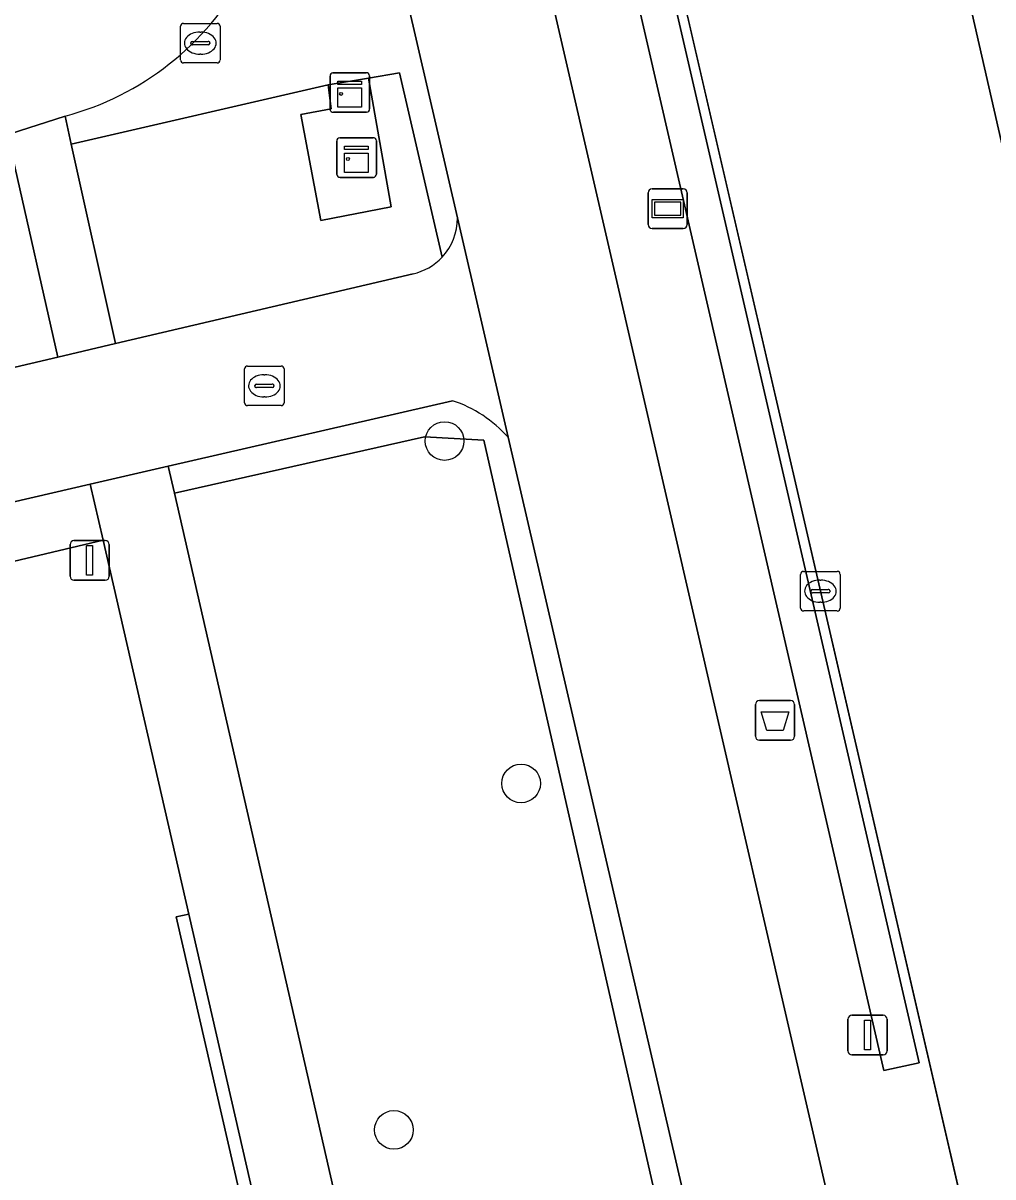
# Model space of a CAD drawing. Extents: x 156412 to 157779, y 382335 to 383768.
# Drawn here: x 156879.44 to 156903.96, y 383377.18 to 383406.35 of the extents above; entities that cross this region are included whole.
import ezdxf

# ---------------------------------------------------------------- set-up
doc = ezdxf.new("R2010")
doc.units = 0
for name, color, linetype in [('IMGEO_Afvalbak', 7, 'Continuous'), ('IMGEO_Berm_groen', 7, 'Continuous'), ('IMGEO_Boom', 7, 'Continuous'), ('IMGEO_Fietspad_gesloten', 7, 'Continuous'), ('IMGEO_Groenvoorziening', 7, 'Continuous'), ('IMGEO_Haag', 7, 'Continuous'), ('IMGEO_Kast', 7, 'Continuous'), ('IMGEO_Kolk', 7, 'Continuous'), ('IMGEO_Lichtmast', 7, 'Continuous'), ('IMGEO_Muur', 7, 'Continuous'), ('IMGEO_OVBaan_gesloten', 7, 'Continuous'), ('IMGEO_Reclamebord', 7, 'Continuous'), ('IMGEO_Rijbaan_lokaal_gesloten', 7, 'Continuous'), ('IMGEO_Rijbaan_lokaal_open', 7, 'Continuous'), ('IMGEO_Rioolput', 7, 'Continuous'), ('IMGEO_Terreindeel_open', 7, 'Continuous'), ('IMGEO_Voetpad_open', 7, 'Continuous')]:
    doc.layers.add(name, color=color, linetype=linetype)

msp = doc.modelspace()

# ---------------------------------------------------------------- linework, layer by layer
at = {"layer": 'IMGEO_Afvalbak'}
for p, q in [((156898.057, 383389.222), (156898.847, 383389.222)), ((156898.847, 383389.222), (156898.057, 383389.222)), ((156897.957, 383388.322), (156897.957, 383389.122)), ((156897.957, 383389.122), (156897.957, 383388.322)), ((156898.947, 383389.122), (156898.947, 383388.322)), ((156898.947, 383388.322), (156898.947, 383389.122)), ((156898.847, 383388.222), (156898.057, 383388.222)), ((156898.057, 383388.222), (156898.847, 383388.222))]:
    msp.add_line(p, q, dxfattribs=at)
msp.add_lwpolyline([(156898.1, 383388.936), (156898.804, 383388.936), (156898.655, 383388.466), (156898.249, 383388.466), (156898.1, 383388.936)], dxfattribs=at)
for centre, start, end in [((156898.057, 383389.122), 90, 180), ((156898.057, 383389.122), 90, 180), ((156898.847, 383389.122), 0, 90), ((156898.847, 383389.122), 360, 90), ((156898.057, 383388.322), 180, 270), ((156898.057, 383388.322), 180, 270), ((156898.847, 383388.322), 270, 0), ((156898.847, 383388.322), 270, 0)]:
    msp.add_arc(centre, 0.1, start, end, dxfattribs=at)
at = {"layer": 'IMGEO_Berm_groen'}
msp.add_lwpolyline([(156903.19, 383407.661), (156905.568, 383397.246), (156912.337, 383368.106), (156917.027, 383348.073), (156921.33, 383329.097), (156930.329, 383290.11), (156934.742, 383271.089), (156939.341, 383251.098), (156939.593, 383249.999), (156943.691, 383232.123), (156948.081, 383213.092), (156952.648, 383193.045)], dxfattribs=at)
at = {"layer": 'IMGEO_Boom'}
for centre in [(156890.097, 383395.784), (156892.032, 383387.129), (156888.816, 383378.371)]:
    msp.add_circle(centre, 0.489, dxfattribs=at)
at = {"layer": 'IMGEO_Fietspad_gesloten'}
msp.add_lwpolyline([(156909.949, 383332.845), (156900.514, 383373.541), (156895.227, 383396.458), (156890.632, 383416.374), (156887.151, 383415.566), (156890.422, 383401.425), (156891.704, 383395.882), (156903.833, 383343.549), (156904.994, 383338.546), (156905.923, 383334.515), (156909.008, 383321.122), (156911.67, 383309.566), (156925.393, 383250), (156932.709, 383218.226), (156937.468, 383197.57), (156940.9, 383198.361), (156936.125, 383219.122), (156929.018, 383250)], close=True, dxfattribs=at)
for points in [[(156891.704, 383395.882), (156890.422, 383401.425)], [(156889.304, 383400.011), (156881.779, 383398.247), (156880.324, 383397.906), (156874.705, 383396.589)], [(156875.716, 383393.44), (156881.136, 383394.694), (156883.109, 383395.151), (156890.3, 383396.802)]]:
    msp.add_lwpolyline(points, dxfattribs=at)
for centre, radius, start, end in [((156888.989, 383401.409), 1.433, 316.9332, 0.6215), ((156888.99, 383401.407), 1.431, 282.6953, 316.9966), ((156889.261, 383393.685), 3.286, 41.965, 71.5637)]:
    msp.add_arc(centre, radius, start, end, dxfattribs=at)
at = {"layer": 'IMGEO_Groenvoorziening'}
for points in [[(156890.422, 383401.425), (156887.151, 383415.566)], [(156880.503, 383403.996), (156880.66, 383403.285), (156887.155, 383404.786), (156888.171, 383404.956), (156888.959, 383405.088), (156890.036, 383400.431)], [(156890.036, 383400.431), (156888.959, 383405.088), (156888.171, 383404.956), (156888.748, 383401.7), (156886.97, 383401.356), (156886.468, 383404.041), (156887.228, 383404.179), (156887.155, 383404.786), (156880.66, 383403.285), (156881.779, 383398.247), (156889.304, 383400.011)], [(156874.705, 383396.589), (156880.324, 383397.906), (156879.18, 383402.938), (156877.646, 383402.443), (156821.949, 383389.717), (156822.709, 383386.418), (156822.124, 383386.282), (156822.592, 383384.25), (156823.178, 383384.383), (156831.181, 383349.639), (156830.588, 383349.537), (156831.366, 383346.16), (156831.951, 383346.294), (156833.412, 383346.628)], [(156890.3, 383396.802), (156883.109, 383395.151), (156883.266, 383394.465), (156889.593, 383395.89), (156891.094, 383395.807), (156896.19, 383373.344), (156902.688, 383345.505), (156903.183, 383343.229)], [(156903.183, 383343.229), (156902.688, 383345.505), (156896.19, 383373.344), (156891.094, 383395.807), (156889.593, 383395.89), (156883.266, 383394.465)], [(156903.833, 383343.549), (156891.704, 383395.882)], [(156883.266, 383394.465), (156895.53, 383340.821), (156901.929, 383342.207)], [(156872.04, 383367.576), (156871.591, 383369.515), (156882.864, 383372.183), (156882.118, 383375.441), (156885.055, 383376.163), (156883.309, 383383.757), (156883.63, 383383.827), (156881.464, 383393.274), (156875.977, 383391.979)]]:
    msp.add_lwpolyline(points, dxfattribs=at)
for centre, radius, start, end in [((156878.61, 383411.059), 7.313, 285, 17.8999), ((156888.989, 383401.409), 1.433, 316.9332, 0.6215), ((156888.99, 383401.407), 1.431, 282.6953, 316.9966), ((156889.261, 383393.685), 3.286, 41.965, 71.5637)]:
    msp.add_arc(centre, radius, start, end, dxfattribs=at)
at = {"layer": 'IMGEO_Haag'}
for points in [[(156890.422, 383401.425), (156887.151, 383415.566), (156885.132, 383415.081), (156885.569, 383413.307)], [(156880.503, 383403.996), (156880.66, 383403.285), (156887.155, 383404.786), (156888.171, 383404.956), (156888.959, 383405.088), (156890.036, 383400.431)], [(156890.3, 383396.802), (156883.109, 383395.151), (156883.266, 383394.465), (156889.593, 383395.89), (156891.094, 383395.807), (156896.19, 383373.344), (156902.688, 383345.505), (156903.183, 383343.229)], [(156903.833, 383343.549), (156891.704, 383395.882)]]:
    msp.add_lwpolyline(points, dxfattribs=at)
for centre, radius, start, end in [((156878.61, 383411.059), 7.313, 285, 17.8999), ((156888.989, 383401.409), 1.433, 316.9332, 0.6215), ((156889.261, 383393.685), 3.286, 41.965, 71.5637)]:
    msp.add_arc(centre, radius, start, end, dxfattribs=at)
at = {"layer": 'IMGEO_Kast'}
for p, q in [((156887.202, 383404.168), (156887.202, 383405.009)), ((156887.202, 383405.009), (156887.202, 383404.168)), ((156887.277, 383405.093), (156888.118, 383405.093)), ((156888.118, 383405.093), (156887.277, 383405.093)), ((156888.202, 383405.018), (156888.202, 383404.177)), ((156888.202, 383404.177), (156888.202, 383405.018)), ((156888.127, 383404.093), (156887.286, 383404.093)), ((156887.286, 383404.093), (156888.127, 383404.093)), ((156887.449, 383403.449), (156888.29, 383403.449)), ((156888.29, 383403.449), (156887.449, 383403.449)), ((156887.374, 383402.524), (156887.374, 383403.365)), ((156887.374, 383403.365), (156887.374, 383402.524)), ((156888.374, 383403.374), (156888.374, 383402.533)), ((156888.374, 383402.533), (156888.374, 383403.374)), ((156888.299, 383402.449), (156887.458, 383402.449)), ((156887.458, 383402.449), (156888.299, 383402.449))]:
    msp.add_line(p, q, dxfattribs=at)
for points in [[(156887.397, 383404.883), (156887.997, 383404.883), (156887.997, 383404.798), (156887.397, 383404.798), (156887.397, 383404.883)], [(156887.397, 383404.708), (156887.997, 383404.708), (156887.997, 383404.219), (156887.397, 383404.219), (156887.397, 383404.708)], [(156887.569, 383403.239), (156888.169, 383403.239), (156888.169, 383403.154), (156887.569, 383403.154), (156887.569, 383403.239)], [(156887.569, 383403.064), (156888.169, 383403.064), (156888.169, 383402.575), (156887.569, 383402.575), (156887.569, 383403.064)]]:
    msp.add_lwpolyline(points, dxfattribs=at)
for centre in [(156887.481, 383404.557), (156887.653, 383402.913)]:
    msp.add_circle(centre, 0.0377, dxfattribs=at)
for centre, start, end in [((156887.28, 383405.015), 92.4484, 184.2845), ((156887.28, 383405.015), 92.4484, 184.2845), ((156888.124, 383405.015), 2.4484, 94.2845), ((156888.124, 383405.015), 2.4484, 94.2845), ((156887.28, 383404.171), 182.4484, 274.2845), ((156887.28, 383404.171), 182.4484, 274.2845), ((156888.124, 383404.171), 272.4484, 4.2845), ((156888.124, 383404.171), 272.4484, 4.2845), ((156887.452, 383403.371), 92.4484, 184.2845), ((156887.452, 383403.371), 92.4484, 184.2845), ((156888.296, 383403.371), 2.4484, 94.2845), ((156888.296, 383403.371), 2.4484, 94.2845), ((156887.452, 383402.527), 182.4484, 274.2845), ((156887.452, 383402.527), 182.4484, 274.2845), ((156888.296, 383402.527), 272.4484, 4.2845), ((156888.296, 383402.527), 272.4484, 4.2845)]:
    msp.add_arc(centre, 0.0779, start, end, dxfattribs=at)
at = {"layer": 'IMGEO_Kolk'}
for p, q in [((156899.099, 383391.562), (156899.099, 383392.414)), ((156899.174, 383392.488), (156900.026, 383392.488)), ((156900.1, 383392.414), (156900.1, 383391.562)), ((156899.587, 383392.268), (156899.612, 383392.268)), ((156899.358, 383391.982), (156899.358, 383391.994)), ((156899.796, 383391.945), (156899.398, 383391.945)), ((156899.401, 383392.031), (156899.799, 383392.031)), ((156899.842, 383391.994), (156899.842, 383391.982)), ((156900.026, 383391.488), (156899.174, 383391.488)), ((156899.61, 383391.708), (156899.585, 383391.708))]:
    msp.add_line(p, q, dxfattribs=at)
for points in [[(156899.099, 383391.562), (156899.099, 383392.414)], [(156899.174, 383392.488), (156900.026, 383392.488)], [(156900.1, 383392.414), (156900.1, 383391.562)], [(156900.026, 383391.488), (156899.174, 383391.488)]]:
    msp.add_lwpolyline(points, dxfattribs=at)
for centre, radius, start, end in [((156899.176, 383392.412), 0.0765, 91.552, 178.448), ((156899.176, 383392.412), 0.0765, 91.552, 178.448), ((156900.024, 383392.412), 0.0765, 1.552, 88.448), ((156900.024, 383392.412), 0.0765, 1.552, 88.448), ((156899.398, 383391.991), 0.0403, 85.8775, 175.7526), ((156899.395, 383391.981), 0.0366, 178.938, 274.7102), ((156899.799, 383391.988), 0.043, 264.8664, 352.4533), ((156899.803, 383391.993), 0.0386, 1.7309, 96.639), ((156899.176, 383391.564), 0.0765, 181.552, 268.448), ((156899.176, 383391.564), 0.0765, 181.552, 268.448), ((156900.024, 383391.564), 0.0765, 271.552, 358.448), ((156900.024, 383391.564), 0.0765, 271.552, 358.448)]:
    msp.add_arc(centre, radius, start, end, dxfattribs=at)
for centre, major_axis, ratio, start_param, end_param in [((156899.586, 383391.988), (-0.387, 0.002), 0.722429, 4.712389, 7.853982), ((156899.611, 383391.988), (-0.39, 0.002), 0.717154, 1.570796, 4.712389)]:
    msp.add_ellipse(centre, major_axis=major_axis, ratio=ratio, start_param=start_param, end_param=end_param, dxfattribs=at)
at = {"layer": 'IMGEO_Lichtmast'}
for p, q in [((156880.729, 383393.266), (156881.519, 383393.266)), ((156881.519, 383393.266), (156880.729, 383393.266)), ((156880.629, 383392.366), (156880.629, 383393.166)), ((156880.629, 383393.166), (156880.629, 383392.366)), ((156881.619, 383393.166), (156881.619, 383392.366)), ((156881.619, 383392.366), (156881.619, 383393.166)), ((156881.519, 383392.266), (156880.729, 383392.266)), ((156880.729, 383392.266), (156881.519, 383392.266)), ((156900.297, 383380.368), (156900.297, 383381.168)), ((156900.297, 383381.168), (156900.297, 383380.368)), ((156900.397, 383381.268), (156901.187, 383381.268)), ((156901.187, 383381.268), (156900.397, 383381.268)), ((156901.287, 383381.168), (156901.287, 383380.368)), ((156901.287, 383380.368), (156901.287, 383381.168)), ((156901.187, 383380.268), (156900.397, 383380.268)), ((156900.397, 383380.268), (156901.187, 383380.268))]:
    msp.add_line(p, q, dxfattribs=at)
for points in [[(156881.049, 383393.141), (156881.199, 383393.141), (156881.199, 383392.391), (156881.049, 383392.391), (156881.049, 383393.141)], [(156900.717, 383381.143), (156900.867, 383381.143), (156900.867, 383380.393), (156900.717, 383380.393), (156900.717, 383381.143)]]:
    msp.add_lwpolyline(points, dxfattribs=at)
for centre, start, end in [((156880.729, 383393.166), 90, 180), ((156880.729, 383393.166), 90, 180), ((156881.519, 383393.166), 0, 90), ((156881.519, 383393.166), 360, 90), ((156880.729, 383392.366), 180, 270), ((156880.729, 383392.366), 180, 270), ((156881.519, 383392.366), 270, 0), ((156881.519, 383392.366), 270, 0), ((156900.397, 383381.168), 90, 180), ((156900.397, 383381.168), 90, 180), ((156901.187, 383381.168), 0, 90), ((156901.187, 383381.168), 360, 90), ((156900.397, 383380.368), 180, 270), ((156900.397, 383380.368), 180, 270), ((156901.187, 383380.368), 270, 0), ((156901.187, 383380.368), 270, 0)]:
    msp.add_arc(centre, 0.1, start, end, dxfattribs=at)
at = {"layer": 'IMGEO_Muur'}
msp.add_lwpolyline([(156883.63, 383383.827), (156883.309, 383383.757), (156885.055, 383376.163), (156890.049, 383354.436), (156890.356, 383354.495)], close=True, dxfattribs=at)
at = {"layer": 'IMGEO_OVBaan_gesloten'}
for points in [[(156893.788, 383417.14), (156899.018, 383394.504), (156903.691, 383374.292), (156905.912, 383364.684), (156910.056, 383346.657), (156914.565, 383327.212), (156919.339, 383306.196), (156928.184, 383268.218), (156932.364, 383250), (156937.12, 383229.206), (156941.291, 383211.195), (156946.08, 383190.398), (156950.701, 383170.43), (156955.088, 383151.44), (156959.779, 383131.147), (156960.249, 383129.114), (156960.392, 383128.494), (156961.894, 383121.934), (156982.207, 383034.26)], [(156967.122, 383130.536), (156966.653, 383132.564), (156965.636, 383136.958), (156961.996, 383152.751), (156957.51, 383172.189), (156952.648, 383193.045), (156948.081, 383213.092), (156943.691, 383232.123), (156939.593, 383249.999), (156939.341, 383251.098), (156934.742, 383271.089), (156930.329, 383290.11), (156921.33, 383329.097), (156917.027, 383348.073), (156912.337, 383368.106), (156905.568, 383397.246), (156903.19, 383407.661)]]:
    msp.add_lwpolyline(points, dxfattribs=at)
at = {"layer": 'IMGEO_Reclamebord'}
for p, q in [((156895.243, 383401.257), (156895.243, 383402.057)), ((156895.243, 383402.057), (156895.243, 383401.257)), ((156895.343, 383402.157), (156896.133, 383402.157)), ((156896.133, 383402.157), (156895.343, 383402.157)), ((156896.233, 383402.057), (156896.233, 383401.257)), ((156896.233, 383401.257), (156896.233, 383402.057)), ((156896.133, 383401.157), (156895.343, 383401.157)), ((156895.343, 383401.157), (156896.133, 383401.157))]:
    msp.add_line(p, q, dxfattribs=at)
for points in [[(156895.344, 383401.889), (156896.132, 383401.889), (156896.132, 383401.425), (156895.344, 383401.425), (156895.344, 383401.889)], [(156895.409, 383401.824), (156895.409, 383401.49), (156896.067, 383401.49), (156896.067, 383401.824), (156895.409, 383401.824)]]:
    msp.add_lwpolyline(points, dxfattribs=at)
for centre, start, end in [((156895.343, 383402.057), 90, 180), ((156895.343, 383402.057), 90, 180), ((156896.133, 383402.057), 0, 90), ((156896.133, 383402.057), 360, 90), ((156895.343, 383401.257), 180, 270), ((156895.343, 383401.257), 180, 270), ((156896.133, 383401.257), 270, 0), ((156896.133, 383401.257), 270, 0)]:
    msp.add_arc(centre, 0.1, start, end, dxfattribs=at)
at = {"layer": 'IMGEO_Rijbaan_lokaal_gesloten'}
msp.add_lwpolyline([(156877.821, 383408.811), (156879.046, 383403.525), (156879.113, 383403.547), (156880.503, 383403.996)], dxfattribs=at)
msp.add_arc((156878.61, 383411.059), 7.313, 285, 17.8999, dxfattribs=at)
at = {"layer": 'IMGEO_Rijbaan_lokaal_open'}
for points in [[(156895.227, 383396.458), (156900.514, 383373.541), (156903.691, 383374.292), (156899.018, 383394.504), (156893.788, 383417.14), (156890.632, 383416.374)], [(156901.201, 383379.877), (156902.093, 383380.067), (156895.788, 383407.424), (156894.91, 383407.212)], [(156901.201, 383379.877), (156894.91, 383407.212), (156895.788, 383407.424), (156902.093, 383380.067)]]:
    msp.add_lwpolyline(points, close=True, dxfattribs=at)
at = {"layer": 'IMGEO_Rioolput'}
for p, q in [((156883.422, 383405.415), (156883.422, 383406.267)), ((156883.497, 383406.341), (156884.349, 383406.341)), ((156883.91, 383406.121), (156883.935, 383406.121)), ((156884.423, 383406.267), (156884.423, 383405.415)), ((156883.681, 383405.835), (156883.681, 383405.847)), ((156884.119, 383405.798), (156883.721, 383405.798)), ((156883.724, 383405.884), (156884.122, 383405.884)), ((156884.165, 383405.847), (156884.165, 383405.835)), ((156883.933, 383405.561), (156883.908, 383405.561)), ((156884.349, 383405.341), (156883.497, 383405.341)), ((156885.042, 383396.753), (156885.042, 383397.605)), ((156885.117, 383397.679), (156885.969, 383397.679)), ((156886.043, 383397.605), (156886.043, 383396.753)), ((156885.53, 383397.459), (156885.555, 383397.459)), ((156885.301, 383397.173), (156885.301, 383397.185)), ((156885.739, 383397.136), (156885.341, 383397.136)), ((156885.344, 383397.222), (156885.742, 383397.222)), ((156885.785, 383397.185), (156885.785, 383397.173)), ((156885.553, 383396.899), (156885.528, 383396.899)), ((156885.969, 383396.679), (156885.117, 383396.679))]:
    msp.add_line(p, q, dxfattribs=at)
for points in [[(156883.422, 383405.415), (156883.422, 383406.267)], [(156883.497, 383406.341), (156884.349, 383406.341)], [(156884.423, 383406.267), (156884.423, 383405.415)], [(156884.349, 383405.341), (156883.497, 383405.341)], [(156885.042, 383396.753), (156885.042, 383397.605)], [(156885.117, 383397.679), (156885.969, 383397.679)], [(156886.043, 383397.605), (156886.043, 383396.753)], [(156885.969, 383396.679), (156885.117, 383396.679)]]:
    msp.add_lwpolyline(points, dxfattribs=at)
for centre, radius, start, end in [((156883.499, 383406.265), 0.0765, 91.552, 178.448), ((156883.499, 383406.265), 0.0765, 91.552, 178.448), ((156884.347, 383406.265), 0.0765, 1.552, 88.448), ((156884.347, 383406.265), 0.0765, 1.552, 88.448), ((156883.721, 383405.844), 0.0403, 85.8775, 175.7526), ((156883.718, 383405.834), 0.0366, 178.938, 274.7102), ((156884.122, 383405.841), 0.043, 264.8664, 352.4533), ((156884.126, 383405.846), 0.0386, 1.7309, 96.639), ((156883.499, 383405.417), 0.0765, 181.552, 268.448), ((156883.499, 383405.417), 0.0765, 181.552, 268.448), ((156884.347, 383405.417), 0.0765, 271.552, 358.448), ((156884.347, 383405.417), 0.0765, 271.552, 358.448), ((156885.119, 383397.603), 0.0765, 91.552, 178.448), ((156885.119, 383397.603), 0.0765, 91.552, 178.448), ((156885.967, 383397.603), 0.0765, 1.552, 88.448), ((156885.967, 383397.603), 0.0765, 1.552, 88.448), ((156885.341, 383397.182), 0.0403, 85.8775, 175.7526), ((156885.338, 383397.172), 0.0366, 178.938, 274.7102), ((156885.742, 383397.179), 0.043, 264.8664, 352.4533), ((156885.746, 383397.184), 0.0386, 1.7309, 96.639), ((156885.119, 383396.755), 0.0765, 181.552, 268.448), ((156885.119, 383396.755), 0.0765, 181.552, 268.448), ((156885.967, 383396.755), 0.0765, 271.552, 358.448), ((156885.967, 383396.755), 0.0765, 271.552, 358.448)]:
    msp.add_arc(centre, radius, start, end, dxfattribs=at)
for centre, major_axis, ratio, start_param, end_param in [((156883.909, 383405.841), (-0.387, 0.002), 0.722429, 4.712389, 7.853982), ((156883.934, 383405.841), (-0.39, 0.002), 0.717154, 1.570796, 4.712389), ((156885.529, 383397.179), (-0.387, 0.002), 0.722429, 4.712389, 7.853982), ((156885.554, 383397.179), (-0.39, 0.002), 0.717154, 1.570796, 4.712389)]:
    msp.add_ellipse(centre, major_axis=major_axis, ratio=ratio, start_param=start_param, end_param=end_param, dxfattribs=at)
at = {"layer": 'IMGEO_Terreindeel_open'}
msp.add_lwpolyline([(156886.97, 383401.356), (156888.748, 383401.7), (156888.171, 383404.956), (156887.155, 383404.786), (156887.228, 383404.179), (156886.468, 383404.041)], close=True, dxfattribs=at)
at = {"layer": 'IMGEO_Voetpad_open'}
for points in [[(156880.66, 383403.285), (156880.503, 383403.996), (156879.113, 383403.547), (156879.046, 383403.525), (156879.109, 383403.25), (156879.18, 383402.938), (156880.324, 383397.906), (156881.779, 383398.247)], [(156883.266, 383394.465), (156883.109, 383395.151), (156881.136, 383394.694), (156881.464, 383393.274), (156883.63, 383383.827), (156890.356, 383354.495), (156892.645, 383344.513), (156892.689, 383344.413), (156893.749, 383340.039), (156893.802, 383339.768), (156895.683, 383340.152), (156895.53, 383340.821)]]:
    msp.add_lwpolyline(points, close=True, dxfattribs=at)
msp.add_lwpolyline([(156875.977, 383391.979), (156881.464, 383393.274), (156881.136, 383394.694), (156875.716, 383393.44)], dxfattribs=at)

doc.saveas('drawing.dxf')
